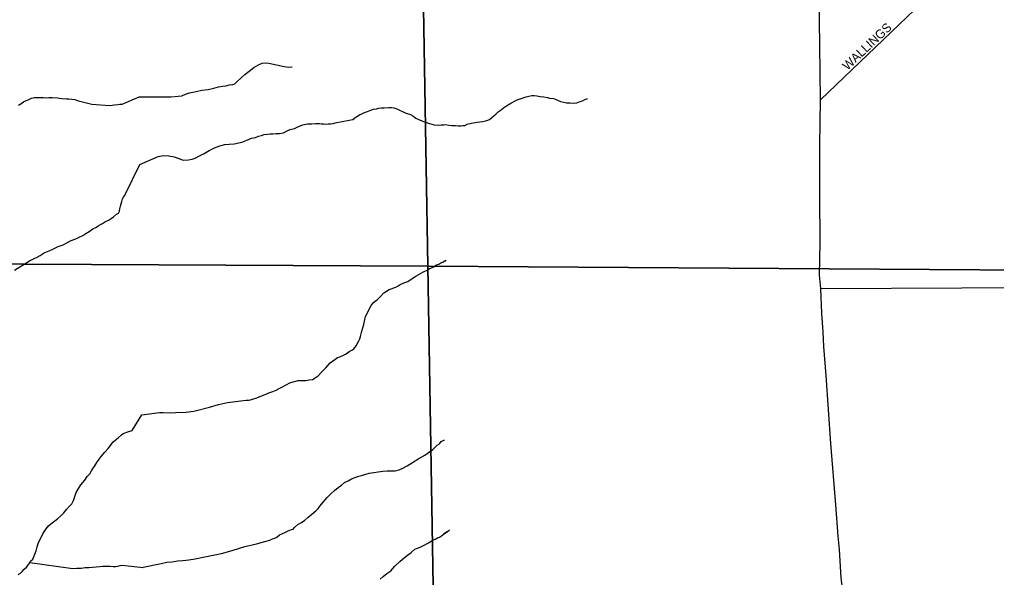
# Model space of a CAD drawing. Extents: x 2010165 to 2382125, y 1060529 to 1407316.
# Drawn here: x 2173945 to 2179406, y 1209245 to 1212363 of the extents above; entities that cross this region are included whole.
import ezdxf

# ---------------------------------------------------------------- set-up
doc = ezdxf.new("R2010")
doc.units = 0
for name, color, linetype in [('GM_X_City_Street', 7, 'Continuous'), ('GM_X_City_Street_Text', 7, 'Continuous'), ('GM_X_Minor_River', 7, 'Continuous'), ('GM_X_Section', 7, 'Continuous'), ('GM_X_State_Route', 7, 'Continuous')]:
    doc.layers.add(name, color=color, linetype=linetype)

msp = doc.modelspace()

# ---------------------------------------------------------------- linework, layer by layer
at = {"layer": 'GM_X_City_Street'}
for points in [[(2178423, 1211913.8), (2179036.1, 1212505.8), (2179410.9, 1212892), (2180199.4, 1213453.7), (2180714.7, 1213808.7), (2181543, 1214385.7), (2181756.8, 1214469.5), (2182287.3, 1214668.4), (2183161.5, 1214990.5), (2183684.1, 1215177.3), (2184009.7, 1215310), (2184380.9, 1215465.7), (2184751.3, 1215661.5), (2186628.9, 1216659.1), (2186954.8, 1216831.2), (2187007.7, 1216859)], [(2178423.8, 1210860.2), (2181576.3, 1210875.4), (2187047, 1210940.2), (2187068.8, 1210940.5)]]:
    msp.add_lwpolyline(points, dxfattribs=at)
at = {"layer": 'GM_X_Minor_River'}
for points in [[(2174614.1, 1211930.8), (2174793.6, 1211931.2), (2174831.6, 1211934.2), (2174851.6, 1211936.8), (2174873.5, 1211945.4), (2174895.3, 1211954), (2174933.2, 1211961), (2174965.1, 1211967.8), (2174999, 1211972.8), (2175030.9, 1211979.6), (2175056.8, 1211986.3), (2175078.8, 1211990.9), (2175098.7, 1211993.4), (2175118.7, 1211998), (2175136.7, 1212000.5), (2175148.6, 1212004.8), (2175160.3, 1212015.1), (2175183.8, 1212037.8), (2175205.3, 1212056.5), (2175228.9, 1212075.2), (2175254.4, 1212095.9), (2175280.1, 1212110.6), (2175301.9, 1212119.3), (2175317.9, 1212121.7), (2175338, 1212120.2), (2175424.7, 1212100.4), (2175450.9, 1212097.1), (2175466.9, 1212099.5), (2175468.9, 1212099.6)], [(2173939.9, 1211884.5), (2173957.8, 1211896.8), (2173969.7, 1211904.9), (2173983.6, 1211911.1), (2173993.6, 1211915.2), (2174011.5, 1211923.5), (2174027.5, 1211927.7), (2174045.5, 1211927.9), (2174059.5, 1211928.1), (2174077.6, 1211928.3), (2174093.6, 1211926.5), (2174109.6, 1211926.7), (2174127.7, 1211926.9), (2174157.7, 1211925.3), (2174181.8, 1211921.6), (2174207.9, 1211919.9), (2174219.9, 1211920), (2174238, 1211918.2), (2174254, 1211916.4), (2174274.1, 1211908.6), (2174312.3, 1211899.1), (2174348.5, 1211889.5), (2174448.8, 1211882.7), (2174462.8, 1211884.9), (2174476.8, 1211887.1), (2174496.8, 1211889.3), (2174506.8, 1211889.4), (2174518.8, 1211889.6), (2174614.1, 1211930.7)], [(2176620.7, 1211846.8), (2176636.4, 1211859.2), (2176650.2, 1211869.6), (2176667.9, 1211880.1), (2176691.6, 1211896.8), (2176727.2, 1211913.8), (2176755, 1211924.6), (2176776.9, 1211931.2), (2176792.8, 1211935.6), (2176808.8, 1211938), (2176820.8, 1211938.4), (2176836.9, 1211936.8), (2176855, 1211933.2), (2176875.1, 1211931.8), (2176895.3, 1211928.3), (2176907.4, 1211924.6), (2176929.5, 1211921.1), (2176947.8, 1211913.6), (2176968, 1211906.1), (2176986.2, 1211900.6), (2177002.4, 1211896.9), (2177022.4, 1211897.5), (2177040.5, 1211895.9), (2177060.5, 1211898.5), (2177078.4, 1211905), (2177092.3, 1211909.4), (2177104.1, 1211915.7), (2177116.1, 1211920), (2177118.1, 1211920.1), (2177120.1, 1211920.1)], [(2174617.2, 1211552.3), (2174720.4, 1211598), (2174750.4, 1211602.8), (2174780.5, 1211601.6), (2174808.7, 1211596.3), (2174835, 1211587), (2174859.3, 1211577.6), (2174889.4, 1211578.4), (2174909.3, 1211582.9), (2174927.2, 1211589.4), (2174950.9, 1211602.1), (2174976.6, 1211614.8), (2175004.3, 1211631.6), (2175035.9, 1211646.5), (2175065.7, 1211657.3), (2175093.6, 1211664.1), (2175117.6, 1211666.7), (2175145.6, 1211669.4), (2175187.5, 1211678.6), (2175215.3, 1211689.3), (2175241, 1211700.1), (2175265, 1211704.7), (2175280.8, 1211711.1), (2175296.8, 1211715.6), (2175312.7, 1211720), (2175330.7, 1211722.5), (2175346.6, 1211724.9), (2175360.7, 1211725.3), (2175378.7, 1211725.8), (2175398.7, 1211726.3), (2175420.7, 1211730.9), (2175436.5, 1211739.3), (2175458.3, 1211747.9), (2175482.2, 1211754.6), (2175504, 1211765.2), (2175527.8, 1211773.9), (2175555.7, 1211780.6), (2175579.7, 1211781.2), (2175599.8, 1211781.8), (2175611.8, 1211782.1), (2175621.8, 1211782.3), (2175633.9, 1211780.7), (2175645.9, 1211781), (2175656, 1211779.2), (2175670, 1211779.6), (2175684, 1211780), (2175698, 1211782.3), (2175709.9, 1211786.7), (2175787.8, 1211800.8), (2175807.7, 1211805.3), (2175819.5, 1211813.6), (2175831.3, 1211822), (2175845.1, 1211830.4), (2175859, 1211836.8), (2175872.8, 1211843.2), (2175890.7, 1211849.6), (2175908.6, 1211856.1), (2175924.5, 1211862.6), (2175940.4, 1211865), (2175952.4, 1211867.3), (2175966.4, 1211869.7), (2175982.4, 1211870.1), (2176008.5, 1211870.8), (2176024.5, 1211871.2), (2176036.6, 1211869.6), (2176054.8, 1211864), (2176069, 1211856.3), (2176085.3, 1211848.7), (2176101.5, 1211841.1), (2176117.7, 1211835.5), (2176129.8, 1211831.8), (2176144.1, 1211824.2), (2176160.4, 1211812.6), (2176184.8, 1211801.2), (2176209.1, 1211791.8), (2176237.4, 1211782.5), (2176263.7, 1211775.1), (2176285.8, 1211773.7), (2176301.8, 1211774.1), (2176315.9, 1211774.5), (2176327.8, 1211776.8), (2176344, 1211773.2), (2176362.1, 1211771.7), (2176382.2, 1211770.2), (2176396.2, 1211768.6), (2176414.3, 1211769.1), (2176424.2, 1211771.3), (2176434.3, 1211771.6), (2176448.1, 1211778), (2176472, 1211784.6), (2176502, 1211789.4), (2176533.9, 1211794.3), (2176557.8, 1211798.9), (2176571.7, 1211805.3), (2176583.5, 1211813.7), (2176609, 1211836.4), (2176620.7, 1211846.8)], [(2174043.2, 1211035.1), (2174061.1, 1211045.4), (2174082.9, 1211059.7), (2174110.8, 1211070.1), (2174134.7, 1211082.4), (2174160.6, 1211094.8), (2174188.5, 1211105.1), (2174210.4, 1211115.4), (2174234.3, 1211127.8), (2174260.2, 1211138.1), (2174282.1, 1211148.4), (2174300, 1211156.6), (2174315.9, 1211166.9), (2174333.8, 1211179.1), (2174355.6, 1211193.4), (2174371.6, 1211201.6), (2174385.5, 1211209.8), (2174397.4, 1211218), (2174409.3, 1211224.2), (2174425.2, 1211234.4), (2174435.2, 1211238.6), (2174447.1, 1211244.7), (2174457.1, 1211250.8), (2174471, 1211261.1), (2174486.8, 1211275.3), (2174498.7, 1211281.4), (2174504.6, 1211291.6), (2174506.4, 1211305.6), (2174510.3, 1211319.7), (2174514.1, 1211333.8), (2174517.9, 1211345.9), (2174521.7, 1211362), (2174527.6, 1211374.1), (2174535.5, 1211384.2), (2174537.4, 1211388.3), (2174617.2, 1211552.3)], [(2173917.9, 1210963.4), (2173947.7, 1210981.8), (2173975.5, 1210998.2), (2174001.4, 1211014.6), (2174023.2, 1211026.9), (2174043.2, 1211035.1)], [(2174628.9, 1210153.9), (2174727, 1210166.8), (2174749, 1210167.4), (2174781.2, 1210166.2), (2174817.2, 1210167.2), (2174875.3, 1210168.7), (2174919.3, 1210173.9), (2175007, 1210196.2), (2175056.7, 1210211.6), (2175108.5, 1210223), (2175212.4, 1210235.8), (2175226.5, 1210236.1), (2175236.4, 1210238.4), (2175248.3, 1210242.7), (2175272.2, 1210249.4), (2175294, 1210258), (2175317.8, 1210268.7), (2175339.6, 1210277.3), (2175361.5, 1210283.9), (2175379.3, 1210292.4), (2175397.2, 1210300.9), (2175414.9, 1210311.4), (2175434.7, 1210321.9), (2175456.5, 1210332.5), (2175474.3, 1210339), (2175502.2, 1210345.8), (2175524.3, 1210346.4), (2175546.3, 1210346.9), (2175564.3, 1210349.4), (2175582.3, 1210351.9), (2175598.1, 1210360.3), (2175613.8, 1210372.8), (2175633.3, 1210393.4), (2175656.7, 1210416.1), (2175682, 1210444.9), (2175707.6, 1210463.6), (2175723.3, 1210474.1), (2175735.3, 1210478.4), (2175755.1, 1210486.9), (2175766.9, 1210493.3), (2175776.8, 1210499.6), (2175788.6, 1210507.9), (2175802.4, 1210516.3), (2175814.3, 1210522.6), (2175827.8, 1210541), (2175833.5, 1210555.2), (2175841.1, 1210567.5), (2175846.8, 1210579.7), (2175850.5, 1210591.8), (2175854.1, 1210606), (2175857.7, 1210622.1), (2175863.2, 1210640.3), (2175868.8, 1210658.6), (2175874.3, 1210676.8), (2175879.6, 1210703), (2175910, 1210766), (2175921.6, 1210780.4), (2175933.4, 1210788.8), (2175945.2, 1210799.1), (2175960.8, 1210813.6), (2175982.3, 1210836.2), (2176011.8, 1210855.1), (2176047.6, 1210868), (2176061.5, 1210874.4), (2176073.3, 1210882.8), (2176093.1, 1210891.3), (2176114.9, 1210899.9), (2176134.6, 1210912.5), (2176160.2, 1210929.2), (2176185.9, 1210943.9), (2176207.7, 1210954.6), (2176223.5, 1210963), (2176235.4, 1210969.3), (2176247.2, 1210975.7), (2176261.1, 1210982.1), (2176272.9, 1210990.4), (2176288.7, 1210996.8), (2176300.6, 1211003.2), (2176310.5, 1211007.4), (2176324.3, 1211015.8), (2176328.4, 1211013.9), (2176328.3, 1211018)], [(2173938.2, 1209262.5), (2173950.1, 1209268.7), (2173960, 1209278.8), (2173971.9, 1209291), (2173985.7, 1209305.2), (2173997.5, 1209319.4), (2174007.3, 1209335.6), (2174019.2, 1209347.8), (2174038.6, 1209394.1), (2174044.3, 1209416.3), (2174052, 1209440.4), (2174063.7, 1209464.6), (2174075.4, 1209488.9), (2174091.2, 1209511.1), (2174104.9, 1209531.3), (2174120.8, 1209545.6), (2174142.6, 1209561.9), (2174158.5, 1209574.1), (2174176.3, 1209590.4), (2174192.1, 1209606.6), (2174207.9, 1209624.9), (2174223.7, 1209643.1), (2174237.5, 1209657.3), (2174247.3, 1209675.5), (2174262.7, 1209719.8), (2174288.2, 1209762.3), (2174309.9, 1209788.6), (2174323.7, 1209808.8), (2174337.5, 1209825.1), (2174347.3, 1209841.2), (2174357.1, 1209855.4), (2174367, 1209869.6), (2174376.8, 1209887.7), (2174390.5, 1209906), (2174402.3, 1209922.1), (2174422.1, 1209946.5), (2174439.8, 1209966.7), (2174453.6, 1209983), (2174469.4, 1210003.2), (2174487.2, 1210017.5), (2174497.2, 1210025.6), (2174515, 1210041.9), (2174524.9, 1210050), (2174534.9, 1210054.2), (2174544.8, 1210058.3), (2174556.8, 1210060.4), (2174574.8, 1210066.7), (2174628.9, 1210153.9)], [(2174636, 1209303.2), (2174737.8, 1209323.9), (2174767.7, 1209330.7), (2174797.7, 1209333.5), (2174827.6, 1209338.3), (2174857.6, 1209341.1), (2174891.6, 1209344), (2174927.6, 1209349), (2174981.4, 1209360.4), (2175027.3, 1209369.7), (2175081.1, 1209381.1), (2175138.8, 1209398.7), (2175204.5, 1209418.5), (2175270.2, 1209434.3), (2175316, 1209445.5), (2175343.9, 1209454.3), (2175359.7, 1209460.7), (2175371.6, 1209465.1), (2175383.5, 1209471.4), (2175399.2, 1209483.9), (2175428.9, 1209496.7), (2175446.8, 1209505.2), (2175464.6, 1209513.7), (2175474.5, 1209515.9), (2175484.3, 1209526.2), (2175499.9, 1209540.7), (2175521.6, 1209553.3), (2175539.4, 1209565.8), (2175557, 1209580.3), (2175578.6, 1209599), (2175602.1, 1209617.7), (2175613.8, 1209630), (2175625.4, 1209646.4), (2175642.9, 1209666.9), (2175664.3, 1209691.6), (2175685.8, 1209712.2), (2175705.3, 1209730.8), (2175727, 1209747.4), (2175744.6, 1209761.9), (2175762.3, 1209776.5), (2175782.1, 1209785), (2175799.8, 1209797.5), (2175825.6, 1209806.2), (2175841.5, 1209810.7), (2175857.5, 1209815.1), (2175875.4, 1209821.6), (2175899.2, 1209828.2), (2175975.1, 1209840.3), (2175999.2, 1209840.9), (2176025.2, 1209841.6), (2176045.2, 1209842.1), (2176067.2, 1209846.7), (2176087, 1209855.3), (2176112.7, 1209870), (2176142.2, 1209888.8), (2176177.8, 1209909.8), (2176211.3, 1209928.8), (2176236.9, 1209947.5), (2176254.6, 1209960.1), (2176266.3, 1209972.4), (2176280, 1209984.8), (2176291.8, 1209993.1), (2176301.5, 1210005.4), (2176317.4, 1210011.9), (2176321.4, 1210012)], [(2175961.4, 1209235.7), (2175977, 1209250.1), (2175998.6, 1209266.8), (2176020.3, 1209283.4), (2176043.6, 1209308.1), (2176072.9, 1209337), (2176106.3, 1209363.9), (2176133.8, 1209384.7), (2176155.4, 1209403.4), (2176185.2, 1209414.2), (2176206.9, 1209426.8), (2176230.6, 1209439.5), (2176252.3, 1209452.1), (2176272.1, 1209460.6), (2176282, 1209466.9), (2176291.9, 1209471.2), (2176303.8, 1209477.5), (2176315.5, 1209487.9), (2176335.2, 1209500.4), (2176315.5, 1209487.9), (2176335.2, 1209500.4), (2176349, 1209510.8)], [(2174003.7, 1209329.6), (2174242.3, 1209296.3), (2174266.3, 1209296.6), (2174290.3, 1209296.9), (2174312.3, 1209301.2), (2174332.4, 1209301.4), (2174394.4, 1209306.2), (2174408.4, 1209308.4), (2174428.4, 1209308.6), (2174440.4, 1209308.8), (2174452.5, 1209308.9), (2174468.5, 1209307.1), (2174482.5, 1209307.3), (2174494.5, 1209309.4), (2174508.5, 1209311.6), (2174518.5, 1209313.7), (2174636, 1209301.4)]]:
    msp.add_lwpolyline(points, dxfattribs=at)
at = {"layer": 'GM_X_Section'}
for points in [[(2176133.3, 1216538.6), (2176227.8, 1210985.9), (2170583.9, 1211012.5), (2170517.3, 1216673.9)], [(2181662, 1216455.1), (2181835.9, 1210948.1), (2176227.8, 1210985.9), (2176133.3, 1216538.6)], [(2170583.9, 1211012.5), (2176227.8, 1210985.9), (2176316.2, 1205618.7), (2170618.6, 1205608.5)], [(2176227.8, 1210985.9), (2181835.9, 1210948.1), (2181995.2, 1205598.8), (2176316.2, 1205618.7)]]:
    msp.add_lwpolyline(points, close=True, dxfattribs=at)
at = {"layer": 'GM_X_State_Route'}
msp.add_lwpolyline([(2178694.4, 1208551.7), (2178678.7, 1208611.8), (2178619.6, 1208847.9), (2178581.9, 1208994.7), (2178557.8, 1209089.6), (2178547.3, 1209169.5), (2178538.3, 1209243.3), (2178527.7, 1209401.4), (2178520.2, 1209476), (2178507.4, 1209650.7), (2178480.3, 1209994.9), (2178453.2, 1210373.7), (2178441.1, 1210535.6), (2178436.6, 1210616.9), (2178429.1, 1210722.4), (2178423.8, 1210860.2), (2178417, 1210934.8), (2178420, 1211117), (2178418.5, 1211380.6), (2178418.5, 1211660), (2178423, 1211913.8), (2178418.5, 1212219.6), (2178414, 1212489.2), (2178414, 1212494.4)], dxfattribs=at)

# ---------------------------------------------------------------- texts
at = {"layer": 'GM_X_City_Street_Text'}
msp.add_text('WALLINGS', height=50, rotation=43.3325, dxfattribs=at).set_placement((2178573, 1212076.1))

doc.saveas('drawing.dxf')
